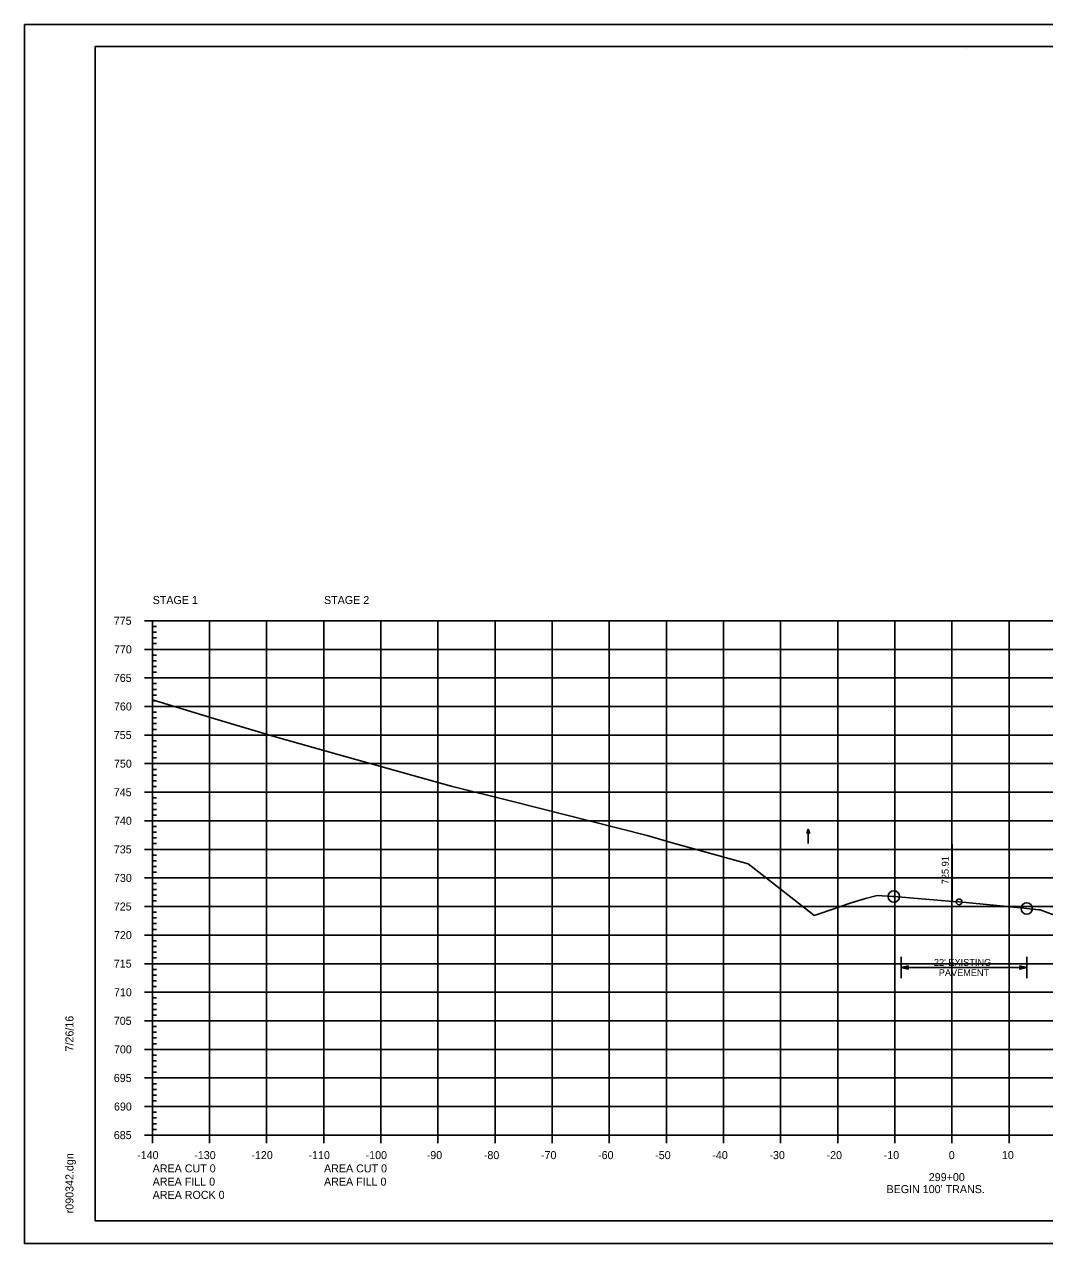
# Model space of a CAD drawing. Extents: x 1370515 to 1370849, y 383299 to 386073.
# Drawn here: x 1370515.4 to 1370694, y 383299.4 to 383512.8 of the extents above; entities that cross this region are included whole.
import ezdxf

# ---------------------------------------------------------------- set-up
doc = ezdxf.new("R2010")
doc.units = 0
for name, color, linetype in [('R_Axis', 7, 'Continuous'), ('R_Axis Annot', 7, 'Continuous'), ('R_Border', 7, 'Continuous'), ('R_Exist Surface', 7, 'Continuous'), ('R_Grid', 7, 'Continuous'), ('R_No Plot', 7, 'Continuous'), ('R_ROW Annot', 7, 'Continuous'), ('R_Water Annot', 7, 'Continuous'), ('R_Xsect Elev', 7, 'Continuous')]:
    doc.layers.add(name, color=color, linetype=linetype)

msp = doc.modelspace()

# ---------------------------------------------------------------- linework, layer by layer
at = {"layer": 'R_Axis'}
for p, q in [((1370536.4, 383408.41), (1370539.2, 383408.41)), ((1370537.8, 383318.41), (1370537.8, 383408.41)), ((1370537.8, 383407.41), (1370538.5, 383407.41)), ((1370537.8, 383406.41), (1370538.5, 383406.41)), ((1370537.8, 383405.41), (1370538.5, 383405.41)), ((1370537.8, 383404.41), (1370538.5, 383404.41)), ((1370536.4, 383403.41), (1370539.2, 383403.41)), ((1370537.8, 383402.41), (1370538.5, 383402.41)), ((1370537.8, 383401.41), (1370538.5, 383401.41)), ((1370537.8, 383400.41), (1370538.5, 383400.41)), ((1370536.4, 383398.41), (1370539.2, 383398.41)), ((1370537.8, 383399.41), (1370538.5, 383399.41)), ((1370537.8, 383397.41), (1370538.5, 383397.41)), ((1370537.8, 383396.41), (1370538.5, 383396.41)), ((1370537.8, 383395.41), (1370538.5, 383395.41)), ((1370536.4, 383393.41), (1370539.2, 383393.41)), ((1370537.8, 383394.41), (1370538.5, 383394.41)), ((1370537.8, 383392.41), (1370538.5, 383392.41)), ((1370537.8, 383391.41), (1370538.5, 383391.41)), ((1370537.8, 383390.41), (1370538.5, 383390.41)), ((1370537.8, 383389.41), (1370538.5, 383389.41)), ((1370536.4, 383388.41), (1370539.2, 383388.41)), ((1370537.8, 383387.41), (1370538.5, 383387.41)), ((1370537.8, 383386.41), (1370538.5, 383386.41)), ((1370537.8, 383385.41), (1370538.5, 383385.41)), ((1370536.4, 383383.41), (1370539.2, 383383.41)), ((1370537.8, 383384.41), (1370538.5, 383384.41)), ((1370537.8, 383382.41), (1370538.5, 383382.41)), ((1370537.8, 383381.41), (1370538.5, 383381.41)), ((1370536.4, 383378.41), (1370539.2, 383378.41)), ((1370537.8, 383380.41), (1370538.5, 383380.41)), ((1370537.8, 383379.41), (1370538.5, 383379.41)), ((1370537.8, 383377.41), (1370538.5, 383377.41)), ((1370537.8, 383376.41), (1370538.5, 383376.41)), ((1370537.8, 383375.41), (1370538.5, 383375.41)), ((1370537.8, 383374.41), (1370538.5, 383374.41)), ((1370536.4, 383373.41), (1370539.2, 383373.41)), ((1370537.8, 383372.41), (1370538.5, 383372.41)), ((1370537.8, 383371.41), (1370538.5, 383371.41)), ((1370537.8, 383370.41), (1370538.5, 383370.41)), ((1370536.4, 383368.41), (1370539.2, 383368.41)), ((1370537.8, 383369.41), (1370538.5, 383369.41)), ((1370537.8, 383367.41), (1370538.5, 383367.41)), ((1370537.8, 383366.41), (1370538.5, 383366.41)), ((1370536.4, 383363.41), (1370539.2, 383363.41)), ((1370537.8, 383365.41), (1370538.5, 383365.41)), ((1370537.8, 383364.41), (1370538.5, 383364.41)), ((1370537.8, 383362.41), (1370538.5, 383362.41)), ((1370537.8, 383361.41), (1370538.5, 383361.41)), ((1370537.8, 383360.41), (1370538.5, 383360.41)), ((1370537.8, 383359.41), (1370538.5, 383359.41)), ((1370536.4, 383358.41), (1370539.2, 383358.41)), ((1370537.8, 383357.41), (1370538.5, 383357.41)), ((1370537.8, 383356.41), (1370538.5, 383356.41)), ((1370537.8, 383355.41), (1370538.5, 383355.41)), ((1370536.4, 383353.41), (1370539.2, 383353.41)), ((1370537.8, 383354.41), (1370538.5, 383354.41)), ((1370537.8, 383352.41), (1370538.5, 383352.41)), ((1370537.8, 383351.41), (1370538.5, 383351.41)), ((1370537.8, 383350.41), (1370538.5, 383350.41)), ((1370537.8, 383349.41), (1370538.5, 383349.41)), ((1370536.4, 383348.41), (1370539.2, 383348.41)), ((1370537.8, 383347.41), (1370538.5, 383347.41)), ((1370537.8, 383346.41), (1370538.5, 383346.41)), ((1370537.8, 383345.41), (1370538.5, 383345.41)), ((1370537.8, 383344.41), (1370538.5, 383344.41)), ((1370536.4, 383343.41), (1370539.2, 383343.41)), ((1370537.8, 383342.41), (1370538.5, 383342.41)), ((1370537.8, 383341.41), (1370538.5, 383341.41)), ((1370537.8, 383340.41), (1370538.5, 383340.41)), ((1370536.4, 383338.41), (1370539.2, 383338.41)), ((1370537.8, 383339.41), (1370538.5, 383339.41)), ((1370537.8, 383337.41), (1370538.5, 383337.41)), ((1370537.8, 383336.41), (1370538.5, 383336.41)), ((1370537.8, 383335.41), (1370538.5, 383335.41)), ((1370537.8, 383334.41), (1370538.5, 383334.41)), ((1370536.4, 383333.41), (1370539.2, 383333.41)), ((1370537.8, 383332.41), (1370538.5, 383332.41)), ((1370537.8, 383331.41), (1370538.5, 383331.41)), ((1370537.8, 383330.41), (1370538.5, 383330.41)), ((1370537.8, 383329.41), (1370538.5, 383329.41)), ((1370536.4, 383328.41), (1370539.2, 383328.41)), ((1370537.8, 383327.41), (1370538.5, 383327.41)), ((1370537.8, 383326.41), (1370538.5, 383326.41)), ((1370537.8, 383325.41), (1370538.5, 383325.41)), ((1370536.4, 383323.41), (1370539.2, 383323.41)), ((1370537.8, 383324.41), (1370538.5, 383324.41)), ((1370537.8, 383322.41), (1370538.5, 383322.41)), ((1370537.8, 383321.41), (1370538.5, 383321.41)), ((1370537.8, 383320.41), (1370538.5, 383320.41)), ((1370537.8, 383317.01), (1370537.8, 383319.81)), ((1370537.8, 383319.41), (1370538.5, 383319.41)), ((1370547.8, 383317.01), (1370547.8, 383319.81)), ((1370557.8, 383317.01), (1370557.8, 383319.81)), ((1370567.8, 383317.01), (1370567.8, 383319.81)), ((1370577.8, 383317.01), (1370577.8, 383319.81)), ((1370587.8, 383317.01), (1370587.8, 383319.81)), ((1370597.8, 383317.01), (1370597.8, 383319.81)), ((1370607.8, 383317.01), (1370607.8, 383319.81)), ((1370617.8, 383317.01), (1370617.8, 383319.81)), ((1370627.8, 383317.01), (1370627.8, 383319.81)), ((1370637.8, 383317.01), (1370637.8, 383319.81)), ((1370647.8, 383317.01), (1370647.8, 383319.81)), ((1370657.8, 383317.01), (1370657.8, 383319.81)), ((1370667.8, 383317.01), (1370667.8, 383319.81)), ((1370677.8, 383317.01), (1370677.8, 383319.81)), ((1370687.8, 383317.01), (1370687.8, 383319.81)), ((1370536.4, 383318.41), (1370539.2, 383318.41)), ((1370537.8, 383318.41), (1370817.8, 383318.41))]:
    msp.add_line(p, q, dxfattribs=at)
at = {"layer": 'R_Border'}
for p, q in [((1370527.8, 383508.87), (1370843.98, 383508.87)), ((1370527.8, 383303.41), (1370527.8, 383508.87)), ((1370680.32, 383508.61), (1370680.32, 383508.61)), ((1370680.32, 383508.61), (1370680.32, 383508.61)), ((1370527.8, 383303.41), (1370527.8, 383303.41)), ((1370843.98, 383303.41), (1370527.8, 383303.41))]:
    msp.add_line(p, q, dxfattribs=at)
at = {"layer": 'R_Exist Surface'}
msp.add_lwpolyline([(1370537.8, 383394.56), (1370549.34, 383391.09), (1370559.1, 383388.16), (1370570.53, 383384.97), (1370590.11, 383379.48), (1370600.42, 383376.89), (1370624.46, 383370.85), (1370628.79, 383369.56), (1370642.09, 383365.9), (1370653.32, 383357.15), (1370653.7, 383356.85), (1370654.73, 383357.2), (1370660.15, 383359.04), (1370662.67, 383359.8), (1370664.72, 383360.35), (1370667.36, 383360.18), (1370667.63, 383360.16), (1370678.01, 383359.3), (1370679.04, 383359.22), (1370689.86, 383358.18), (1370690.89, 383358.07), (1370693.02, 383357.84), (1370693.24, 383357.81), (1370693.73, 383357.63), (1370696.19, 383356.74)], dxfattribs=at)
at = {"layer": 'R_Grid'}
for p, q in [((1370537.8, 383408.41), (1370817.8, 383408.41)), ((1370537.8, 383318.41), (1370537.8, 383408.41)), ((1370547.8, 383318.41), (1370547.8, 383408.41)), ((1370557.8, 383318.41), (1370557.8, 383408.41)), ((1370567.8, 383318.41), (1370567.8, 383408.41)), ((1370577.8, 383318.41), (1370577.8, 383408.41)), ((1370587.8, 383318.41), (1370587.8, 383408.41)), ((1370597.8, 383318.41), (1370597.8, 383408.41)), ((1370607.8, 383318.41), (1370607.8, 383408.41)), ((1370617.8, 383318.41), (1370617.8, 383408.41)), ((1370627.8, 383318.41), (1370627.8, 383408.41)), ((1370637.8, 383318.41), (1370637.8, 383408.41)), ((1370647.8, 383318.41), (1370647.8, 383408.41)), ((1370657.8, 383318.41), (1370657.8, 383408.41)), ((1370667.8, 383318.41), (1370667.8, 383408.41)), ((1370677.8, 383318.41), (1370677.8, 383408.41)), ((1370687.8, 383318.41), (1370687.8, 383408.41)), ((1370537.8, 383403.41), (1370817.8, 383403.41)), ((1370537.8, 383398.41), (1370817.8, 383398.41)), ((1370537.8, 383393.41), (1370817.8, 383393.41)), ((1370537.8, 383388.41), (1370817.8, 383388.41)), ((1370537.8, 383383.41), (1370817.8, 383383.41)), ((1370537.8, 383378.41), (1370817.8, 383378.41)), ((1370537.8, 383373.41), (1370817.8, 383373.41)), ((1370537.8, 383368.41), (1370817.8, 383368.41)), ((1370537.8, 383363.41), (1370817.8, 383363.41)), ((1370537.8, 383358.41), (1370817.8, 383358.41)), ((1370537.8, 383353.41), (1370817.8, 383353.41)), ((1370537.8, 383348.41), (1370817.8, 383348.41)), ((1370537.8, 383343.41), (1370817.8, 383343.41)), ((1370537.8, 383338.41), (1370817.8, 383338.41)), ((1370537.8, 383333.41), (1370817.8, 383333.41)), ((1370537.8, 383328.41), (1370817.8, 383328.41)), ((1370537.8, 383323.41), (1370817.8, 383323.41)), ((1370537.8, 383318.41), (1370817.8, 383318.41))]:
    msp.add_line(p, q, dxfattribs=at)
at = {"layer": 'R_No Plot'}
for p, q in [((1370515.4, 383512.76), (1370848.73, 383512.76)), ((1370515.4, 383299.43), (1370848.73, 383299.43))]:
    msp.add_line(p, q, dxfattribs=at)
for points in [[(1370515.39, 383512.76), (1370848.73, 383512.76), (1370848.73, 383299.43), (1370515.39, 383299.43)], [(1370761.72, 383508.87), (1370761.72, 383498.99), (1370797.45, 383498.99), (1370797.45, 383496.07), (1370820.65, 383496.07), (1370820.65, 383472.85), (1370843.98, 383472.85), (1370843.98, 383303.41), (1370527.8, 383303.41), (1370527.8, 383508.87)]]:
    msp.add_lwpolyline(points, close=True, dxfattribs=at)
for centre, radius in [((1370667.63, 383360.16), 1), ((1370679.04, 383359.22), 0.5), ((1370690.89, 383358.07), 1)]:
    msp.add_circle(centre, radius, dxfattribs=at)
at = {"layer": 'R_ROW Annot'}
for p, q in [((1370668.91, 383345.85), (1370668.91, 383349.62)), ((1370690.91, 383345.85), (1370690.91, 383349.62)), ((1370690.91, 383347.73), (1370668.91, 383347.73))]:
    msp.add_line(p, q, dxfattribs=at)
for points in [[(1370670.11, 383347.43), (1370668.91, 383347.73), (1370670.11, 383348.03)], [(1370689.71, 383348.03), (1370690.91, 383347.73), (1370689.71, 383347.43)]]:
    msp.add_lwpolyline(points, close=True, dxfattribs=at)
at = {"layer": 'R_Water Annot'}
for p, q in [((1370652.65, 383371.95), (1370652.37, 383371.18)), ((1370652.65, 383369.44), (1370652.65, 383371.95)), ((1370652.65, 383371.95), (1370652.93, 383371.18))]:
    msp.add_line(p, q, dxfattribs=at)
at = {"layer": 'R_Xsect Elev'}
for p, q in [((1370677.8, 383358.12), (1370677.8, 383368.12)), ((1370677.82, 383359.31), (1370677.82, 383369.31))]:
    msp.add_line(p, q, dxfattribs=at)

# ---------------------------------------------------------------- texts
at = {"layer": 'R_Axis'}
msp.add_text('-', height=0.0001, dxfattribs=at).set_placement((1370537.8, 383318.41))
at = {"layer": 'R_Axis Annot'}
for s, p in [('STAGE 1', (1370537.86, 383411.34)), ('STAGE 2', (1370567.86, 383411.34)), ('775', (1370531.05, 383407.71)), ('770', (1370531.08, 383402.71)), ('765', (1370531.05, 383397.71)), ('760', (1370531.08, 383392.71)), ('755', (1370531.05, 383387.71)), ('750', (1370531.08, 383382.71)), ('745', (1370531.05, 383377.71)), ('740', (1370531.08, 383372.71)), ('735', (1370531.05, 383367.71)), ('730', (1370531.08, 383362.71)), ('725', (1370531.05, 383357.71)), ('720', (1370531.08, 383352.71)), ('715', (1370531.05, 383347.71)), ('710', (1370531.08, 383342.71)), ('705', (1370531.05, 383337.71)), ('700', (1370531.08, 383332.71)), ('695', (1370531.05, 383327.71)), ('690', (1370531.08, 383322.71)), ('685', (1370531.05, 383317.71)), ('-140', (1370535.14, 383314.21)), ('-130', (1370545.14, 383314.21)), ('-120', (1370555.14, 383314.21)), ('-110', (1370565.14, 383314.21)), ('-100', (1370575.14, 383314.21)), ('-90', (1370585.84, 383314.21)), ('-80', (1370595.84, 383314.21)), ('-70', (1370605.84, 383314.21)), ('-60', (1370615.84, 383314.21)), ('-50', (1370625.84, 383314.21)), ('-40', (1370635.84, 383314.21)), ('-30', (1370645.84, 383314.21)), ('-20', (1370655.84, 383314.21)), ('-10', (1370665.84, 383314.21)), ('0', (1370677.24, 383314.21)), ('10', (1370686.54, 383314.21)), ('AREA CUT 0', (1370537.86, 383311.89)), ('AREA CUT 0', (1370567.86, 383311.89)), ('AREA FILL 0', (1370537.86, 383309.57)), ('AREA FILL 0', (1370567.86, 383309.57)), ('299+00', (1370673.74, 383310.36)), ('AREA ROCK 0', (1370537.86, 383307.25)), ("BEGIN 100' TRANS.", (1370666.34, 383308.26))]:
    msp.add_text(s, height=1.4, dxfattribs=at).set_placement(p)
at = {"layer": 'R_Border'}
for s, p in [('7/26/16', (1370523.99, 383333.05)), ('r090342.dgn', (1370523.99, 383304.73))]:
    msp.add_text(s, height=1.4, rotation=90, dxfattribs=at).set_placement(p)
at = {"layer": 'R_No Plot'}
for p in [(1370559.06, 383388.11), (1370590.06, 383379.43), (1370624.42, 383370.8), (1370642.05, 383365.85), (1370660.11, 383358.99), (1370653.65, 383356.8)]:
    msp.add_text('+', height=0.1, dxfattribs=at).set_placement(p)
at = {"layer": 'R_ROW Annot'}
for s, p in [("22' EXISTING", (1370674.64, 383348.03)), ('PAVEMENT', (1370675.49, 383346.23))]:
    msp.add_text(s, height=1.2, dxfattribs=at).set_placement(p)
at = {"layer": 'R_Xsect Elev'}
msp.add_text('725.91', height=1.2, rotation=90, dxfattribs=at).set_placement((1370677.22, 383362.31))

doc.saveas('drawing.dxf')
